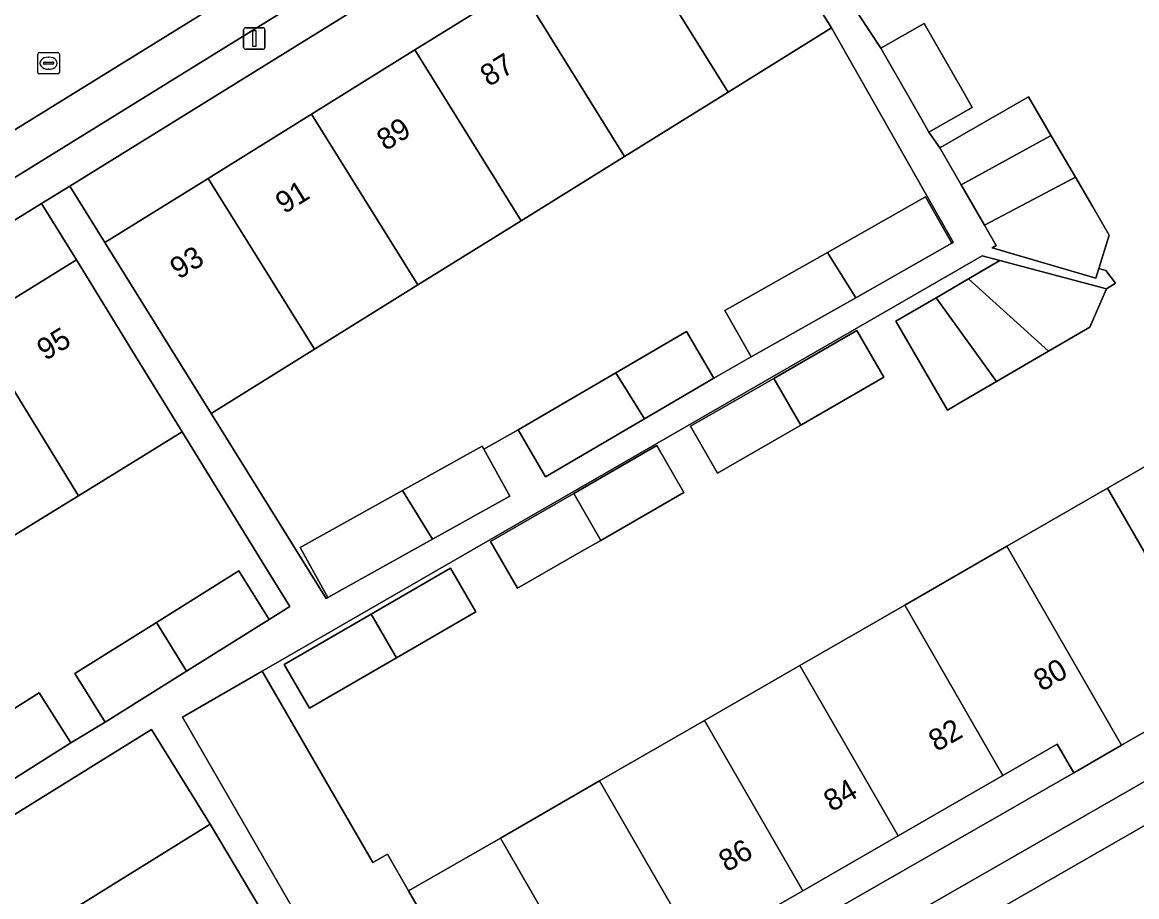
# Model space of a CAD drawing. Extents: x 160377 to 161131, y 383938 to 384853.
# Drawn here: x 160792 to 160843.7, y 384180.5 to 384221.1 of the extents above; entities that cross this region are included whole.
import ezdxf

# ---------------------------------------------------------------- set-up
doc = ezdxf.new("R2010")
doc.units = 0
for name, color, linetype in [('IMGEO_Erf', 7, 'Continuous'), ('IMGEO_Lichtmast', 7, 'Continuous'), ('IMGEO_Pand', 7, 'Continuous'), ('IMGEO_Pand_nummerreeks', 7, 'Continuous'), ('IMGEO_Parkeervlak_open', 7, 'Continuous'), ('IMGEO_Rijbaan_lokaal_open', 7, 'Continuous'), ('IMGEO_Rioolput', 7, 'Continuous'), ('IMGEO_Voetpad_open', 7, 'Continuous')]:
    doc.layers.add(name, color=color, linetype=linetype)

msp = doc.modelspace()

# ---------------------------------------------------------------- linework, layer by layer
at = {"layer": 'IMGEO_Erf'}
for points in [[(160814.991, 384222.804), (160816.656, 384223.839), (160815.872, 384225.101), (160819, 384227.046), (160823.792, 384230.025), (160822.975, 384231.34), (160794.194, 384213.506), (160795.818, 384210.886), (160800.611, 384213.865), (160805.404, 384216.845), (160810.198, 384219.824)], [(160822.781, 384206.77), (160824.055, 384204.597), (160825.789, 384205.58), (160824.567, 384207.731), (160829.325, 384210.434), (160833.869, 384213.015), (160835.091, 384210.863), (160835.153, 384210.898), (160829.501, 384220.84), (160824.709, 384217.861), (160819.916, 384214.882), (160815.123, 384211.902), (160810.329, 384208.922), (160805.536, 384205.943), (160800.743, 384202.963), (160803.44, 384198.623), (160806.075, 384194.383), (160806.159, 384194.43), (160804.869, 384196.749), (160809.612, 384199.387), (160813.309, 384201.443), (160813.384, 384201.309), (160814.977, 384202.195), (160819.507, 384204.851)], [(160784.88, 384204.161), (160789.693, 384207.121), (160794.503, 384210.079), (160792.883, 384212.693), (160764.939, 384195.378), (160764.072, 384194.841), (160764.857, 384193.573), (160769.671, 384196.533), (160772.787, 384198.449), (160773.558, 384197.197), (160775.255, 384198.241), (160780.068, 384201.201)], [(160826.826, 384204.589), (160830.682, 384206.812), (160831.933, 384204.642), (160828.077, 384202.419), (160824.222, 384200.197), (160822.971, 384202.367)], [(160794.429, 384190.898), (160798.214, 384193.268), (160802.038, 384195.66), (160803.445, 384193.411), (160804.391, 384194.003), (160803.232, 384195.886), (160799.408, 384202.105), (160794.598, 384199.147), (160789.785, 384196.186), (160784.972, 384193.226), (160780.159, 384190.266), (160775.346, 384187.306), (160770.533, 384184.346), (160774.24, 384178.411), (160779.006, 384181.356), (160783.73, 384184.274), (160785.108, 384182.043), (160786.652, 384182.9), (160785.185, 384185.231), (160788.576, 384187.365), (160792.777, 384190.01), (160794.244, 384187.679), (160795.836, 384188.649)], [(160818.807, 384197.075), (160817.932, 384196.571), (160814.953, 384194.854), (160813.701, 384197.023), (160817.556, 384199.245), (160821.412, 384201.468), (160822.663, 384199.298)], [(160805.308, 384189.292), (160804.132, 384191.32), (160808.169, 384193.66), (160811.841, 384195.788), (160813.016, 384193.76), (160809.34, 384191.629)], [(160840.741, 384186.301), (160839.975, 384187.629), (160837.454, 384186.176), (160832.595, 384183.375), (160828.17, 384180.824), (160823.311, 384178.023), (160818.712, 384175.371), (160816.308, 384173.986), (160817.045, 384172.708)]]:
    msp.add_lwpolyline(points, close=True, dxfattribs=at)
for points in [[(160830.78, 384221.454), (160831.796, 384219.908), (160833.802, 384221.054), (160835.711, 384217.714), (160836.029, 384217.157), (160834.023, 384216.011), (160834.533, 384215.286), (160838.634, 384217.642), (160839.686, 384215.843), (160840.812, 384213.917), (160841.614, 384212.545), (160842.38, 384211.236), (160841.896, 384209.691), (160842.218, 384209.59), (160842.677, 384209), (160842.261, 384208.744), (160841.482, 384206.965), (160839.568, 384205.85), (160837.154, 384204.444), (160835.638, 384203.561), (160834.88, 384203.12), (160832.483, 384207.236), (160833.259, 384207.688), (160834.357, 384208.328), (160835.853, 384209.2), (160837.313, 384210.049), (160836.486, 384210.267), (160803.118, 384191.009), (160808.237, 384182.128), (160808.921, 384182.522), (160809.903, 384180.819), (160814.158, 384183.271), (160818.757, 384185.923), (160823.616, 384188.724), (160828.041, 384191.275), (160832.9, 384194.076), (160837.633, 384196.804), (160842.307, 384199.498), (160847.019, 384202.215)], [(160790.68, 384167.933), (160794.918, 384170.553), (160799.262, 384173.239), (160797.667, 384175.818), (160803.409, 384179.368), (160800.708, 384183.919), (160779.084, 384170.497)]]:
    msp.add_lwpolyline(points, dxfattribs=at)
at = {"layer": 'IMGEO_Lichtmast'}
for p, q in [((160802.253, 384219.952), (160802.253, 384220.752)), ((160802.253, 384220.752), (160802.253, 384219.952)), ((160802.353, 384220.852), (160803.143, 384220.852)), ((160803.143, 384220.852), (160802.353, 384220.852)), ((160803.243, 384220.752), (160803.243, 384219.952)), ((160803.243, 384219.952), (160803.243, 384220.752)), ((160803.143, 384219.852), (160802.353, 384219.852)), ((160802.353, 384219.852), (160803.143, 384219.852))]:
    msp.add_line(p, q, dxfattribs=at)
msp.add_lwpolyline([(160802.673, 384220.727), (160802.823, 384220.727), (160802.823, 384219.977), (160802.673, 384219.977), (160802.673, 384220.727)], dxfattribs=at)
for centre, start, end in [((160802.353, 384220.752), 90, 180), ((160802.353, 384220.752), 90, 180), ((160803.143, 384220.752), 0, 90), ((160803.143, 384220.752), 360, 90), ((160802.353, 384219.952), 180, 270), ((160802.353, 384219.952), 180, 270), ((160803.143, 384219.952), 270, 0), ((160803.143, 384219.952), 270, 0)]:
    msp.add_arc(centre, 0.1, start, end, dxfattribs=at)
at = {"layer": 'IMGEO_Pand'}
for points in [[(160824.709, 384217.861), (160829.501, 384220.84), (160827.232, 384224.49), (160823.792, 384230.025), (160819, 384227.046)], [(160814.991, 384222.804), (160819.916, 384214.882), (160824.709, 384217.861), (160819, 384227.046), (160815.872, 384225.101), (160816.656, 384223.839)], [(160814.991, 384222.804), (160810.198, 384219.824), (160815.123, 384211.902), (160819.916, 384214.882)], [(160833.802, 384221.054), (160831.796, 384219.908), (160833.705, 384216.568), (160834.023, 384216.011), (160836.029, 384217.157), (160835.711, 384217.714)], [(160815.123, 384211.902), (160810.198, 384219.824), (160805.404, 384216.845), (160810.329, 384208.922)], [(160835.523, 384213.563), (160839.652, 384215.84), (160839.686, 384215.843), (160838.634, 384217.642), (160834.533, 384215.286)], [(160800.611, 384213.865), (160805.536, 384205.943), (160810.329, 384208.922), (160805.404, 384216.845)], [(160840.812, 384213.917), (160839.686, 384215.843), (160839.652, 384215.84), (160835.523, 384213.563), (160836.594, 384211.699)], [(160800.611, 384213.865), (160795.818, 384210.886), (160798.458, 384206.64), (160800.743, 384202.963), (160805.536, 384205.943)], [(160841.614, 384212.545), (160840.812, 384213.917), (160836.594, 384211.699), (160837.14, 384210.748), (160836.957, 384210.643), (160841.753, 384209.236), (160841.896, 384209.691), (160842.38, 384211.236)], [(160835.091, 384210.863), (160833.869, 384213.015), (160829.325, 384210.434), (160830.633, 384208.331)], [(160830.633, 384208.331), (160829.325, 384210.434), (160824.567, 384207.731), (160825.789, 384205.58)], [(160789.693, 384207.121), (160794.598, 384199.147), (160799.408, 384202.105), (160797.122, 384205.821), (160794.503, 384210.079)], [(160835.853, 384209.2), (160839.568, 384205.85), (160841.482, 384206.965), (160842.261, 384208.744), (160837.313, 384210.049)], [(160835.853, 384209.2), (160834.357, 384208.328), (160837.154, 384204.444), (160839.568, 384205.85)], [(160834.357, 384208.328), (160833.259, 384207.688), (160832.483, 384207.236), (160834.88, 384203.12), (160835.638, 384203.561), (160837.154, 384204.444)], [(160789.693, 384207.121), (160784.88, 384204.161), (160789.785, 384196.186), (160794.598, 384199.147)], [(160819.507, 384204.851), (160820.838, 384202.71), (160824.055, 384204.597), (160822.781, 384206.77)], [(160826.826, 384204.589), (160828.077, 384202.419), (160831.933, 384204.642), (160830.682, 384206.812)], [(160819.507, 384204.851), (160814.977, 384202.195), (160816.251, 384200.021), (160820.838, 384202.71)], [(160826.826, 384204.589), (160822.971, 384202.367), (160824.222, 384200.197), (160828.077, 384202.419)], [(160847.019, 384202.215), (160842.307, 384199.498), (160846.91, 384191.514), (160851.622, 384194.231)], [(160813.384, 384201.309), (160813.309, 384201.443), (160809.612, 384199.387), (160811.015, 384197.131), (160814.599, 384199.124)], [(160817.556, 384199.245), (160818.807, 384197.075), (160822.663, 384199.298), (160821.412, 384201.468)], [(160809.612, 384199.387), (160804.869, 384196.749), (160806.159, 384194.43), (160811.015, 384197.131)], [(160842.307, 384199.498), (160837.633, 384196.804), (160842.952, 384187.576), (160845.163, 384188.85), (160844.446, 384190.094), (160846.91, 384191.514)], [(160818.807, 384197.075), (160817.556, 384199.245), (160813.701, 384197.023), (160814.953, 384194.854), (160817.932, 384196.571)], [(160837.633, 384196.804), (160832.9, 384194.076), (160837.454, 384186.176), (160839.975, 384187.629), (160840.741, 384186.301), (160842.952, 384187.576)], [(160811.841, 384195.788), (160808.169, 384193.66), (160809.34, 384191.629), (160813.016, 384193.76)], [(160799.605, 384191.008), (160803.445, 384193.411), (160802.038, 384195.66), (160798.214, 384193.268)], [(160832.9, 384194.076), (160828.041, 384191.275), (160832.595, 384183.375), (160837.454, 384186.176)], [(160799.605, 384191.008), (160798.214, 384193.268), (160794.429, 384190.898), (160795.836, 384188.649)], [(160808.169, 384193.66), (160804.132, 384191.32), (160805.308, 384189.292), (160809.34, 384191.629)], [(160828.041, 384191.275), (160823.616, 384188.724), (160828.17, 384180.824), (160832.595, 384183.375)], [(160815.195, 384171.641), (160809.903, 384180.819), (160808.921, 384182.522), (160808.237, 384182.128), (160803.118, 384191.009), (160799.415, 384188.875), (160804.516, 384180.027), (160806.81, 384176.047), (160809.307, 384171.715), (160810.974, 384172.676), (160812.475, 384170.073)], [(160790.018, 384185.019), (160794.244, 384187.679), (160792.777, 384190.01), (160788.576, 384187.365)], [(160823.616, 384188.724), (160818.757, 384185.923), (160823.311, 384178.023), (160828.17, 384180.824)], [(160800.708, 384183.919), (160797.983, 384188.309), (160776.359, 384174.887), (160778.31, 384171.744), (160779.084, 384170.497)], [(160818.757, 384185.923), (160814.158, 384183.271), (160818.712, 384175.371), (160823.311, 384178.023)], [(160814.158, 384183.271), (160809.903, 384180.819), (160815.195, 384171.641), (160817.045, 384172.708), (160816.308, 384173.986), (160818.712, 384175.371)]]:
    msp.add_lwpolyline(points, close=True, dxfattribs=at)
at = {"layer": 'IMGEO_Parkeervlak_open'}
msp.add_lwpolyline([(160820.164, 384233.772), (160763.008, 384198.412), (160763.998, 384196.812), (160821.153, 384232.172)], close=True, dxfattribs=at)
msp.add_lwpolyline([(160776.509, 384143.383), (160808.648, 384163.378), (160812.272, 384165.579), (160817.295, 384168.512), (160818.314, 384169.097), (160820.544, 384170.377), (160849.696, 384187.111), (160847.367, 384187.539), (160847.278, 384187.551), (160847.188, 384187.555), (160847.099, 384187.552), (160847.01, 384187.54), (160846.922, 384187.52), (160846.837, 384187.492), (160846.754, 384187.457), (160846.688, 384187.423), (160816.409, 384170.042), (160811.368, 384167.098), (160807.722, 384164.884), (160777.431, 384146.039)], dxfattribs=at)
at = {"layer": 'IMGEO_Rijbaan_lokaal_open'}
for points in [[(160820.164, 384233.772), (160822.994, 384235.523), (160823.93, 384233.971), (160841.158, 384243.794), (160841.926, 384244.257), (160839.079, 384249.272), (160838.644, 384249), (160838.345, 384248.83), (160821.607, 384239.323), (160821.05, 384240.264), (160798.451, 384226.205), (160795.17, 384224.164), (160790.197, 384221.154), (160786.805, 384219.038), (160756.113, 384199.893), (160756.796, 384198.786), (160755.664, 384198.04), (160744.981, 384191.374), (160742.111, 384189.615), (160743.891, 384186.586), (160754.072, 384192.885), (160758.629, 384195.703), (160763.008, 384198.412)], [(160820.544, 384170.377), (160822.809, 384166.441), (160846.899, 384180.298), (160847.471, 384180.627), (160848.341, 384180.972), (160849.476, 384181.321), (160850.638, 384181.567), (160851.817, 384181.708), (160859.003, 384181.613), (160874.129, 384190.1), (160874.951, 384190.587), (160872.226, 384195.111), (160859.628, 384187.997), (160858.389, 384187.325), (160858.345, 384187.299), (160857.75, 384186.978), (160857.127, 384186.712), (160856.484, 384186.503), (160855.824, 384186.352), (160855.154, 384186.26), (160854.478, 384186.228), (160853.802, 384186.257), (160851.826, 384186.627), (160849.696, 384187.111)]]:
    msp.add_lwpolyline(points, close=True, dxfattribs=at)
at = {"layer": 'IMGEO_Rioolput'}
for p, q in [((160792.711, 384218.78), (160792.711, 384219.632)), ((160792.786, 384219.706), (160793.638, 384219.706)), ((160793.712, 384219.632), (160793.712, 384218.78)), ((160792.97, 384219.2), (160792.97, 384219.212)), ((160793.408, 384219.163), (160793.01, 384219.163)), ((160793.013, 384219.249), (160793.411, 384219.249)), ((160793.199, 384219.486), (160793.224, 384219.486)), ((160793.454, 384219.212), (160793.454, 384219.2)), ((160793.638, 384218.706), (160792.786, 384218.706)), ((160793.222, 384218.926), (160793.197, 384218.926))]:
    msp.add_line(p, q, dxfattribs=at)
for points in [[(160792.711, 384218.78), (160792.711, 384219.632)], [(160792.786, 384219.706), (160793.638, 384219.706)], [(160793.712, 384219.632), (160793.712, 384218.78)], [(160793.638, 384218.706), (160792.786, 384218.706)]]:
    msp.add_lwpolyline(points, dxfattribs=at)
for centre, radius, start, end in [((160792.788, 384219.63), 0.0765, 91.552, 178.448), ((160792.788, 384219.63), 0.0765, 91.552, 178.448), ((160793.636, 384219.63), 0.0765, 1.552, 88.448), ((160793.636, 384219.63), 0.0765, 1.552, 88.448), ((160793.01, 384219.209), 0.0403, 85.8775, 175.7526), ((160793.007, 384219.199), 0.0366, 178.938, 274.7102), ((160793.411, 384219.206), 0.043, 264.8664, 352.4533), ((160793.415, 384219.211), 0.0386, 1.7309, 96.639), ((160792.788, 384218.782), 0.0765, 181.552, 268.448), ((160792.788, 384218.782), 0.0765, 181.552, 268.448), ((160793.636, 384218.782), 0.0765, 271.552, 358.448), ((160793.636, 384218.782), 0.0765, 271.552, 358.448)]:
    msp.add_arc(centre, radius, start, end, dxfattribs=at)
for centre, major_axis, ratio, start_param, end_param in [((160793.198, 384219.206), (-0.387, 0.002), 0.722429, 4.712389, 7.853982), ((160793.223, 384219.206), (-0.39, 0.002), 0.717154, 1.570796, 4.712389)]:
    msp.add_ellipse(centre, major_axis=major_axis, ratio=ratio, start_param=start_param, end_param=end_param, dxfattribs=at)
at = {"layer": 'IMGEO_Voetpad_open'}
msp.add_lwpolyline([(160822.975, 384231.34), (160824.739, 384232.433), (160823.93, 384233.971), (160822.994, 384235.523), (160820.164, 384233.772), (160821.153, 384232.172), (160763.998, 384196.812), (160764.939, 384195.378), (160792.883, 384212.693), (160794.194, 384213.506)], close=True, dxfattribs=at)
for points in [[(160827.232, 384224.49), (160829.501, 384220.84), (160835.153, 384210.898), (160835.091, 384210.863), (160830.633, 384208.331), (160825.789, 384205.58), (160824.055, 384204.597), (160820.838, 384202.71), (160816.251, 384200.021), (160814.977, 384202.195), (160813.384, 384201.309), (160814.599, 384199.124), (160811.015, 384197.131), (160806.159, 384194.43), (160806.075, 384194.383), (160803.44, 384198.623), (160800.743, 384202.963), (160798.458, 384206.64), (160795.818, 384210.886), (160794.194, 384213.506), (160792.883, 384212.693), (160794.503, 384210.079), (160797.122, 384205.821), (160799.408, 384202.105), (160803.232, 384195.886), (160804.391, 384194.003), (160803.445, 384193.411), (160799.605, 384191.008), (160795.836, 384188.649), (160794.244, 384187.679), (160790.018, 384185.019)], [(160804.516, 384180.027), (160799.415, 384188.875), (160803.118, 384191.009), (160836.486, 384210.267), (160837.313, 384210.049), (160842.261, 384208.744), (160842.677, 384209), (160842.218, 384209.59), (160841.896, 384209.691), (160841.753, 384209.236), (160836.957, 384210.643), (160837.14, 384210.748), (160836.594, 384211.699), (160835.523, 384213.563), (160834.533, 384215.286), (160834.023, 384216.011), (160833.705, 384216.568), (160831.796, 384219.908), (160830.78, 384221.454)], [(160845.163, 384188.85), (160842.952, 384187.576), (160840.741, 384186.301), (160817.045, 384172.708)], [(160776.359, 384174.887), (160797.983, 384188.309), (160800.708, 384183.919), (160803.409, 384179.368)], [(160816.409, 384170.042), (160846.688, 384187.423)]]:
    msp.add_lwpolyline(points, dxfattribs=at)

# ---------------------------------------------------------------- texts
at = {"layer": 'IMGEO_Pand_nummerreeks'}
for s, rotation, p in [('87', 31.8652, (160813.623, 384218.092)), ('89', 31.8652, (160808.83, 384215.113)), ('91', 31.8652, (160804.133, 384212.193)), ('93', 31.8652, (160799.244, 384209.154)), ('95', 30.9453, (160793.058, 384205.388)), ('80', 29.8396, (160839.249, 384190.044)), ('82', 29.8396, (160834.378, 384187.25)), ('84', 29.8396, (160829.515, 384184.462)), ('86', 29.8396, (160824.65, 384181.671))]:
    msp.add_text(s, height=1, rotation=rotation, dxfattribs=at).set_placement(p)

doc.saveas('drawing.dxf')
